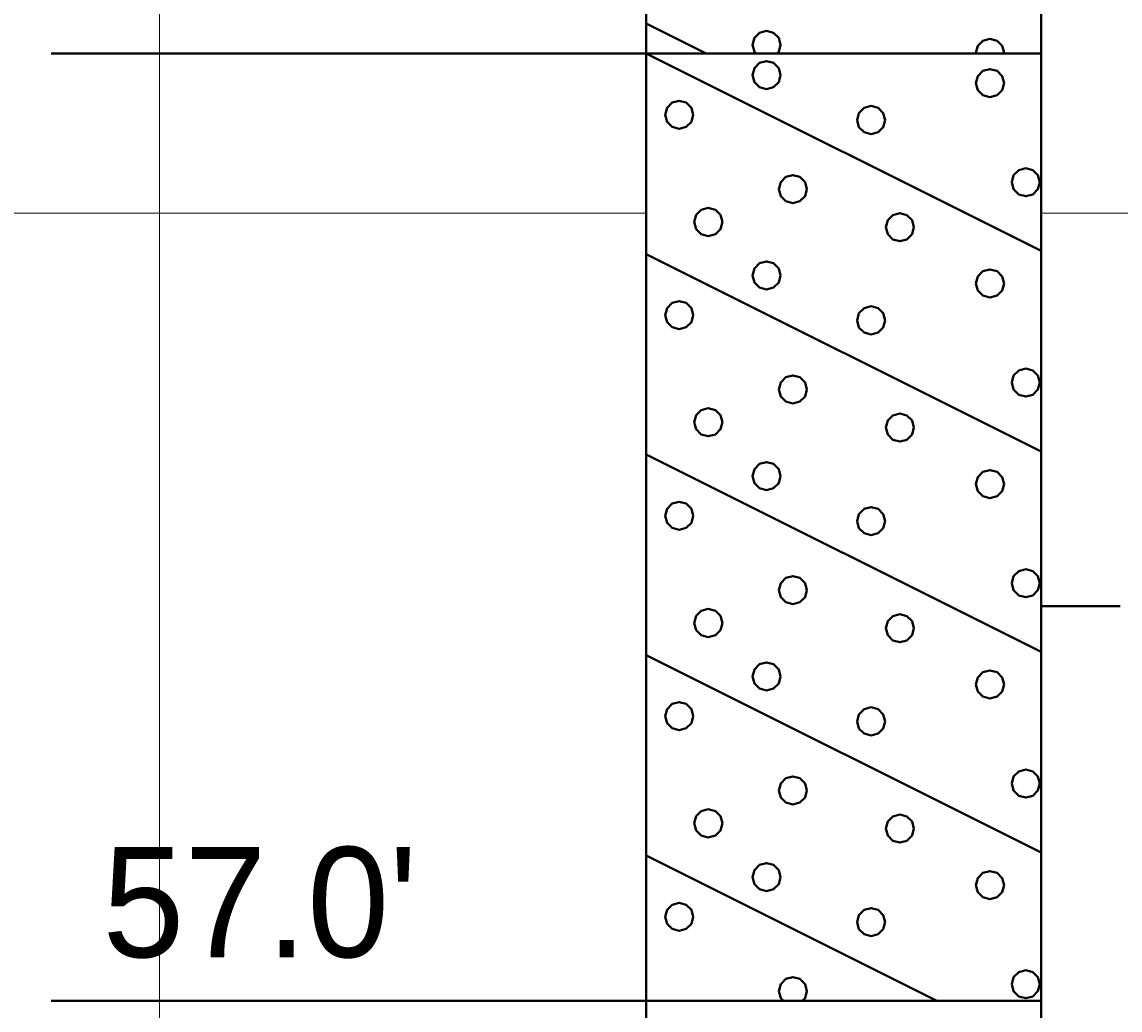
# Model space of a CAD drawing. Extents: x -76 to 974, y -1080 to -735.
# Drawn here: x 132.52 to 139.47, y -987.14 to -980.88 of the extents above; entities that cross this region are included whole.
import ezdxf

# ---------------------------------------------------------------- set-up
doc = ezdxf.new("R2010")
doc.units = 0
doc.header["$LTSCALE"] = 0.36
doc.layers.add('27', color=7, linetype='Continuous', lineweight=40)
doc.layers.add('7', color=7, linetype='Continuous', lineweight=13)

msp = doc.modelspace()

# ---------------------------------------------------------------- linework, layer by layer
at = {"layer": '27'}
for p, q in [((136.4742, -977.0789), (136.4742, -981.0789)), ((138.9742, -981.0789), (138.9742, -977.0789)), ((136.4742, -980.8889), (136.8542, -981.0789)), ((132.7068, -981.0789), (136.4742, -981.0789)), ((136.4742, -981.0789), (138.9742, -981.0789)), ((136.4742, -981.0789), (138.9742, -982.3289)), ((136.4742, -981.0789), (136.4742, -987.0789)), ((138.9742, -987.0789), (138.9742, -981.0789)), ((136.4742, -982.3489), (138.9742, -983.5989)), ((136.4742, -983.6189), (138.9742, -984.8689)), ((139.4742, -984.5789), (138.9742, -984.5789)), ((136.4742, -984.8889), (138.9742, -986.1389)), ((136.4742, -986.1589), (138.3142, -987.0789)), ((132.7068, -987.0789), (136.4742, -987.0789)), ((136.4742, -987.0789), (138.9742, -987.0789)), ((136.4742, -987.0789), (136.4742, -992.0789)), ((138.9742, -992.0789), (138.9742, -987.0789))]:
    msp.add_line(p, q, dxfattribs=at)
for points in [[(137.3129, -981.0685), (137.3248, -981.0241), (137.3129, -980.9796), (137.2804, -980.9471), (137.2359, -980.9352), (137.1915, -980.9471), (137.1589, -980.9796), (137.147, -981.0241), (137.1589, -981.0685), (137.1693, -981.0789), (137.3025, -981.0789)], [(138.7397, -981.0749), (138.7278, -981.0305), (138.6953, -980.9979), (138.6508, -980.986), (138.6064, -980.9979), (138.5738, -981.0305), (138.5619, -981.0749), (138.563, -981.0789), (138.7387, -981.0789)], [(137.3249, -981.2152), (137.313, -981.1708), (137.2804, -981.1383), (137.236, -981.1263), (137.1915, -981.1383), (137.159, -981.1708), (137.1471, -981.2152), (137.159, -981.2597), (137.1915, -981.2922), (137.236, -981.3041), (137.2804, -981.2922), (137.313, -981.2597)], [(138.7397, -981.2662), (138.7278, -981.2217), (138.6953, -981.1892), (138.6508, -981.1773), (138.6064, -981.1892), (138.5738, -981.2217), (138.5619, -981.2662), (138.5738, -981.3106), (138.6064, -981.3432), (138.6508, -981.3551), (138.6953, -981.3432), (138.7278, -981.3106)], [(136.7718, -981.467), (136.7599, -981.4226), (136.7274, -981.39), (136.6829, -981.3781), (136.6385, -981.39), (136.6059, -981.4226), (136.594, -981.467), (136.6059, -981.5115), (136.6385, -981.544), (136.6829, -981.5559), (136.7274, -981.544), (136.7599, -981.5115)], [(137.9871, -981.5001), (137.9752, -981.4556), (137.9427, -981.4231), (137.8982, -981.4112), (137.8538, -981.4231), (137.8213, -981.4556), (137.8093, -981.5001), (137.8213, -981.5445), (137.8538, -981.5771), (137.8982, -981.589), (137.9427, -981.5771), (137.9752, -981.5445)], [(138.966, -981.8942), (138.9541, -981.8497), (138.9216, -981.8172), (138.8771, -981.8053), (138.8327, -981.8172), (138.8001, -981.8497), (138.7882, -981.8942), (138.8001, -981.9386), (138.8327, -981.9712), (138.8771, -981.9831), (138.9216, -981.9712), (138.9541, -981.9386)], [(137.4913, -981.9374), (137.4794, -981.893), (137.4469, -981.8604), (137.4024, -981.8485), (137.358, -981.8604), (137.3255, -981.893), (137.3135, -981.9374), (137.3255, -981.9819), (137.358, -982.0144), (137.4024, -982.0263), (137.4469, -982.0144), (137.4794, -981.9819)], [(136.9561, -982.1459), (136.9442, -982.1014), (136.9117, -982.0689), (136.8672, -982.057), (136.8228, -982.0689), (136.7903, -982.1014), (136.7783, -982.1459), (136.7903, -982.1903), (136.8228, -982.2229), (136.8672, -982.2348), (136.9117, -982.2229), (136.9442, -982.1903)], [(138.1689, -982.1789), (138.157, -982.1345), (138.1245, -982.102), (138.08, -982.09), (138.0356, -982.102), (138.003, -982.1345), (137.9911, -982.1789), (138.003, -982.2234), (138.0356, -982.2559), (138.08, -982.2678), (138.1245, -982.2559), (138.157, -982.2234)], [(137.3248, -982.4841), (137.3129, -982.4396), (137.2804, -982.4071), (137.2359, -982.3952), (137.1915, -982.4071), (137.1589, -982.4396), (137.147, -982.4841), (137.1589, -982.5285), (137.1915, -982.561), (137.2359, -982.573), (137.2804, -982.561), (137.3129, -982.5285)], [(138.7397, -982.5349), (138.7278, -982.4905), (138.6953, -982.4579), (138.6508, -982.446), (138.6064, -982.4579), (138.5738, -982.4905), (138.5619, -982.5349), (138.5738, -982.5794), (138.6064, -982.6119), (138.6508, -982.6238), (138.6953, -982.6119), (138.7278, -982.5794)], [(136.7718, -982.7358), (136.7599, -982.6913), (136.7274, -982.6588), (136.6829, -982.6469), (136.6385, -982.6588), (136.6059, -982.6913), (136.594, -982.7358), (136.6059, -982.7802), (136.6385, -982.8128), (136.6829, -982.8247), (136.7274, -982.8128), (136.7599, -982.7802)], [(137.9871, -982.7688), (137.9752, -982.7244), (137.9427, -982.6918), (137.8982, -982.6799), (137.8538, -982.6918), (137.8213, -982.7244), (137.8093, -982.7688), (137.8213, -982.8133), (137.8538, -982.8458), (137.8982, -982.8577), (137.9427, -982.8458), (137.9752, -982.8133)], [(138.966, -983.1629), (138.9541, -983.1185), (138.9216, -983.0859), (138.8771, -983.074), (138.8327, -983.0859), (138.8001, -983.1185), (138.7882, -983.1629), (138.8001, -983.2074), (138.8327, -983.2399), (138.8771, -983.2518), (138.9216, -983.2399), (138.9541, -983.2074)], [(137.4913, -983.2061), (137.4794, -983.1617), (137.4469, -983.1291), (137.4024, -983.1172), (137.358, -983.1291), (137.3255, -983.1617), (137.3135, -983.2061), (137.3255, -983.2506), (137.358, -983.2831), (137.4024, -983.295), (137.4469, -983.2831), (137.4794, -983.2506)], [(136.9561, -983.4146), (136.9442, -983.3702), (136.9117, -983.3376), (136.8672, -983.3257), (136.8228, -983.3376), (136.7903, -983.3702), (136.7783, -983.4146), (136.7903, -983.4591), (136.8228, -983.4916), (136.8672, -983.5035), (136.9117, -983.4916), (136.9442, -983.4591)], [(138.1689, -983.4477), (138.157, -983.4032), (138.1245, -983.3707), (138.08, -983.3588), (138.0356, -983.3707), (138.003, -983.4032), (137.9911, -983.4477), (138.003, -983.4921), (138.0356, -983.5247), (138.08, -983.5366), (138.1245, -983.5247), (138.157, -983.4921)], [(137.3249, -983.7552), (137.313, -983.7108), (137.2804, -983.6783), (137.236, -983.6663), (137.1915, -983.6783), (137.159, -983.7108), (137.1471, -983.7552), (137.159, -983.7997), (137.1915, -983.8322), (137.236, -983.8441), (137.2804, -983.8322), (137.313, -983.7997)], [(138.7397, -983.8062), (138.7278, -983.7617), (138.6953, -983.7292), (138.6508, -983.7173), (138.6064, -983.7292), (138.5738, -983.7617), (138.5619, -983.8062), (138.5738, -983.8506), (138.6064, -983.8832), (138.6508, -983.8951), (138.6953, -983.8832), (138.7278, -983.8506)], [(136.7718, -984.007), (136.7599, -983.9626), (136.7274, -983.93), (136.6829, -983.9181), (136.6385, -983.93), (136.6059, -983.9626), (136.594, -984.007), (136.6059, -984.0515), (136.6385, -984.084), (136.6829, -984.0959), (136.7274, -984.084), (136.7599, -984.0515)], [(137.9871, -984.0401), (137.9752, -983.9956), (137.9427, -983.9631), (137.8982, -983.9512), (137.8538, -983.9631), (137.8213, -983.9956), (137.8093, -984.0401), (137.8213, -984.0845), (137.8538, -984.1171), (137.8982, -984.129), (137.9427, -984.1171), (137.9752, -984.0845)], [(137.4913, -984.4774), (137.4794, -984.433), (137.4469, -984.4004), (137.4024, -984.3885), (137.358, -984.4004), (137.3255, -984.433), (137.3135, -984.4774), (137.3255, -984.5219), (137.358, -984.5544), (137.4024, -984.5663), (137.4469, -984.5544), (137.4794, -984.5219)], [(138.966, -984.4342), (138.9541, -984.3897), (138.9216, -984.3572), (138.8771, -984.3453), (138.8327, -984.3572), (138.8001, -984.3897), (138.7882, -984.4342), (138.8001, -984.4786), (138.8327, -984.5112), (138.8771, -984.5231), (138.9216, -984.5112), (138.9541, -984.4786)], [(136.9561, -984.6859), (136.9442, -984.6414), (136.9117, -984.6089), (136.8672, -984.597), (136.8228, -984.6089), (136.7903, -984.6414), (136.7783, -984.6859), (136.7903, -984.7303), (136.8228, -984.7629), (136.8672, -984.7748), (136.9117, -984.7629), (136.9442, -984.7303)], [(138.1689, -984.7189), (138.157, -984.6745), (138.1245, -984.642), (138.08, -984.63), (138.0356, -984.642), (138.003, -984.6745), (137.9911, -984.7189), (138.003, -984.7634), (138.0356, -984.7959), (138.08, -984.8078), (138.1245, -984.7959), (138.157, -984.7634)], [(137.3248, -985.0241), (137.3129, -984.9796), (137.2804, -984.9471), (137.2359, -984.9352), (137.1915, -984.9471), (137.1589, -984.9796), (137.147, -985.0241), (137.1589, -985.0685), (137.1915, -985.101), (137.2359, -985.113), (137.2804, -985.101), (137.3129, -985.0685)], [(138.7397, -985.0749), (138.7278, -985.0305), (138.6953, -984.9979), (138.6508, -984.986), (138.6064, -984.9979), (138.5738, -985.0305), (138.5619, -985.0749), (138.5738, -985.1194), (138.6064, -985.1519), (138.6508, -985.1638), (138.6953, -985.1519), (138.7278, -985.1194)], [(136.7718, -985.2758), (136.7599, -985.2313), (136.7274, -985.1988), (136.6829, -985.1869), (136.6385, -985.1988), (136.6059, -985.2313), (136.594, -985.2758), (136.6059, -985.3202), (136.6385, -985.3528), (136.6829, -985.3647), (136.7274, -985.3528), (136.7599, -985.3202)], [(137.9871, -985.3088), (137.9752, -985.2644), (137.9427, -985.2318), (137.8982, -985.2199), (137.8538, -985.2318), (137.8213, -985.2644), (137.8093, -985.3088), (137.8213, -985.3533), (137.8538, -985.3858), (137.8982, -985.3977), (137.9427, -985.3858), (137.9752, -985.3533)], [(137.4913, -985.7461), (137.4794, -985.7017), (137.4469, -985.6691), (137.4024, -985.6572), (137.358, -985.6691), (137.3255, -985.7017), (137.3135, -985.7461), (137.3255, -985.7906), (137.358, -985.8231), (137.4024, -985.835), (137.4469, -985.8231), (137.4794, -985.7906)], [(138.966, -985.7029), (138.9541, -985.6585), (138.9216, -985.6259), (138.8771, -985.614), (138.8327, -985.6259), (138.8001, -985.6585), (138.7882, -985.7029), (138.8001, -985.7474), (138.8327, -985.7799), (138.8771, -985.7918), (138.9216, -985.7799), (138.9541, -985.7474)], [(136.9561, -985.9546), (136.9442, -985.9102), (136.9117, -985.8776), (136.8672, -985.8657), (136.8228, -985.8776), (136.7903, -985.9102), (136.7783, -985.9546), (136.7903, -985.9991), (136.8228, -986.0316), (136.8672, -986.0435), (136.9117, -986.0316), (136.9442, -985.9991)], [(138.1689, -985.9877), (138.157, -985.9432), (138.1245, -985.9107), (138.08, -985.8988), (138.0356, -985.9107), (138.003, -985.9432), (137.9911, -985.9877), (138.003, -986.0321), (138.0356, -986.0647), (138.08, -986.0766), (138.1245, -986.0647), (138.157, -986.0321)], [(137.3249, -986.2952), (137.313, -986.2508), (137.2804, -986.2183), (137.236, -986.2063), (137.1915, -986.2183), (137.159, -986.2508), (137.1471, -986.2952), (137.159, -986.3397), (137.1915, -986.3722), (137.236, -986.3841), (137.2804, -986.3722), (137.313, -986.3397)], [(138.7397, -986.3462), (138.7278, -986.3017), (138.6953, -986.2692), (138.6508, -986.2573), (138.6064, -986.2692), (138.5738, -986.3017), (138.5619, -986.3462), (138.5738, -986.3906), (138.6064, -986.4232), (138.6508, -986.4351), (138.6953, -986.4232), (138.7278, -986.3906)], [(136.7718, -986.547), (136.7599, -986.5026), (136.7274, -986.47), (136.6829, -986.4581), (136.6385, -986.47), (136.6059, -986.5026), (136.594, -986.547), (136.6059, -986.5915), (136.6385, -986.624), (136.6829, -986.6359), (136.7274, -986.624), (136.7599, -986.5915)], [(137.9871, -986.5801), (137.9752, -986.5356), (137.9427, -986.5031), (137.8982, -986.4912), (137.8538, -986.5031), (137.8213, -986.5356), (137.8093, -986.5801), (137.8213, -986.6245), (137.8538, -986.6571), (137.8982, -986.669), (137.9427, -986.6571), (137.9752, -986.6245)], [(138.966, -986.9742), (138.9541, -986.9297), (138.9216, -986.8972), (138.8771, -986.8853), (138.8327, -986.8972), (138.8001, -986.9297), (138.7882, -986.9742), (138.8001, -987.0186), (138.8327, -987.0512), (138.8771, -987.0631), (138.9216, -987.0512), (138.9541, -987.0186)], [(137.4794, -987.0619), (137.4913, -987.0174), (137.4794, -986.973), (137.4469, -986.9404), (137.4024, -986.9285), (137.358, -986.9404), (137.3255, -986.973), (137.3135, -987.0174), (137.3255, -987.0619), (137.3425, -987.0789), (137.4624, -987.0789)]]:
    msp.add_lwpolyline(points, close=True, dxfattribs=at)
at = {"layer": '7'}
for p, q in [((133.3912, -1033.3123), (133.3912, -895.7205)), ((116.7824, -982.09), (136.4742, -982.09)), ((138.9742, -982.09), (194.1412, -982.09))]:
    msp.add_line(p, q, dxfattribs=at)

# ---------------------------------------------------------------- texts
at = {"layer": '27'}
msp.add_text("57.0'", height=0.6976, dxfattribs=at).set_placement((133.0308, -986.8025))

doc.saveas('drawing.dxf')
